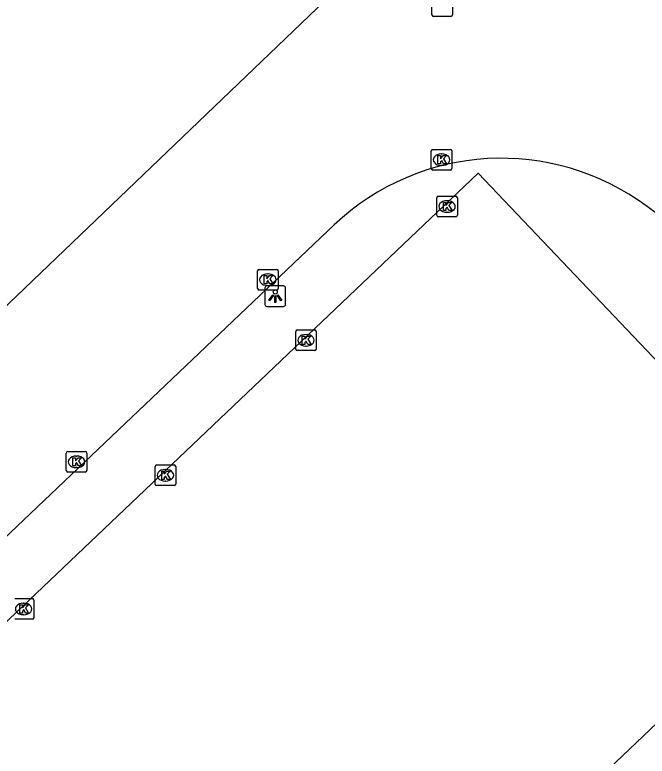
# Model space of a CAD drawing. Extents: x 156141 to 158132, y 385651 to 388399.
# Drawn here: x 156731.38 to 156762.12, y 388163.37 to 388199.4 of the extents above; entities that cross this region are included whole.
import ezdxf

# ---------------------------------------------------------------- set-up
doc = ezdxf.new("R2010")
doc.units = 0
for name, color, linetype in [('IMGEO_Kolk', 7, 'Continuous'), ('IMGEO_Lichtpunt', 7, 'Continuous'), ('IMGEO_Parkeervlak_gesloten', 7, 'Continuous'), ('IMGEO_Rijbaan_lokaal_gesloten', 7, 'Continuous'), ('IMGEO_Rioolput', 7, 'Continuous'), ('IMGEO_Voetpad_open', 7, 'Continuous')]:
    doc.layers.add(name, color=color, linetype=linetype)

msp = doc.modelspace()

# ---------------------------------------------------------------- linework, layer by layer
at = {"layer": 'IMGEO_Kolk'}
for p, q in [((156751.622, 388191.929), (156751.622, 388192.781)), ((156751.697, 388192.855), (156752.549, 388192.855)), ((156752.623, 388192.781), (156752.623, 388191.929)), ((156752.11, 388192.635), (156752.135, 388192.635)), ((156752.133, 388192.075), (156752.108, 388192.075)), ((156752.549, 388191.855), (156751.697, 388191.855)), ((156751.964, 388190.582), (156752.816, 388190.582)), ((156751.889, 388189.656), (156751.889, 388190.508)), ((156752.377, 388190.362), (156752.402, 388190.362)), ((156752.89, 388190.508), (156752.89, 388189.656)), ((156752.816, 388189.582), (156751.964, 388189.582)), ((156752.4, 388189.802), (156752.375, 388189.802)), ((156743.177, 388186.097), (156743.177, 388186.949)), ((156743.252, 388187.023), (156744.104, 388187.023)), ((156744.178, 388186.949), (156744.178, 388186.097)), ((156743.665, 388186.803), (156743.69, 388186.803)), ((156743.688, 388186.243), (156743.663, 388186.243)), ((156744.104, 388186.023), (156743.252, 388186.023)), ((156745.107, 388184.082), (156745.959, 388184.082)), ((156745.032, 388183.156), (156745.032, 388184.008)), ((156745.52, 388183.862), (156745.545, 388183.862)), ((156746.033, 388184.008), (156746.033, 388183.156)), ((156745.959, 388183.082), (156745.107, 388183.082)), ((156745.543, 388183.302), (156745.518, 388183.302)), ((156733.876, 388177.249), (156733.876, 388178.101)), ((156733.951, 388178.175), (156734.803, 388178.175)), ((156734.364, 388177.955), (156734.389, 388177.955)), ((156734.877, 388178.101), (156734.877, 388177.249)), ((156734.387, 388177.395), (156734.362, 388177.395)), ((156738.199, 388176.594), (156738.199, 388177.446)), ((156738.274, 388177.52), (156739.126, 388177.52)), ((156738.687, 388177.3), (156738.712, 388177.3)), ((156739.2, 388177.446), (156739.2, 388176.594)), ((156734.803, 388177.175), (156733.951, 388177.175)), ((156739.126, 388176.52), (156738.274, 388176.52)), ((156738.71, 388176.74), (156738.685, 388176.74)), ((156731.378, 388171.026), (156732.23, 388171.026)), ((156731.791, 388170.806), (156731.816, 388170.806)), ((156732.304, 388170.952), (156732.304, 388170.1)), ((156732.23, 388170.026), (156731.378, 388170.026)), ((156731.814, 388170.246), (156731.789, 388170.246))]:
    msp.add_line(p, q, dxfattribs=at)
for points in [[(156751.622, 388191.929), (156751.622, 388192.781)], [(156751.697, 388192.855), (156752.549, 388192.855)], [(156752.623, 388192.781), (156752.623, 388191.929)], [(156751.943, 388192.555), (156752.066, 388192.555), (156752.066, 388192.404), (156752.196, 388192.555), (156752.36, 388192.555), (156752.214, 388192.404), (156752.367, 388192.155), (156752.215, 388192.155), (156752.13, 388192.319), (156752.066, 388192.252), (156752.066, 388192.155), (156751.943, 388192.155), (156751.943, 388192.555)], [(156752.549, 388191.855), (156751.697, 388191.855)], [(156751.964, 388190.582), (156752.816, 388190.582)], [(156751.889, 388189.656), (156751.889, 388190.508)], [(156752.21, 388190.282), (156752.333, 388190.282), (156752.333, 388190.131), (156752.463, 388190.282), (156752.627, 388190.282), (156752.481, 388190.131), (156752.634, 388189.882), (156752.482, 388189.882), (156752.397, 388190.046), (156752.333, 388189.979), (156752.333, 388189.882), (156752.21, 388189.882), (156752.21, 388190.282)], [(156752.89, 388190.508), (156752.89, 388189.656)], [(156752.816, 388189.582), (156751.964, 388189.582)], [(156743.177, 388186.097), (156743.177, 388186.949)], [(156743.252, 388187.023), (156744.104, 388187.023)], [(156744.178, 388186.949), (156744.178, 388186.097)], [(156743.498, 388186.723), (156743.621, 388186.723), (156743.621, 388186.572), (156743.751, 388186.723), (156743.915, 388186.723), (156743.769, 388186.572), (156743.922, 388186.323), (156743.77, 388186.323), (156743.685, 388186.487), (156743.621, 388186.42), (156743.621, 388186.323), (156743.498, 388186.323), (156743.498, 388186.723)], [(156744.104, 388186.023), (156743.252, 388186.023)], [(156745.107, 388184.082), (156745.959, 388184.082)], [(156745.032, 388183.156), (156745.032, 388184.008)], [(156745.353, 388183.782), (156745.476, 388183.782), (156745.476, 388183.631), (156745.606, 388183.782), (156745.77, 388183.782), (156745.624, 388183.631), (156745.777, 388183.382), (156745.625, 388183.382), (156745.54, 388183.546), (156745.476, 388183.479), (156745.476, 388183.382), (156745.353, 388183.382), (156745.353, 388183.782)], [(156746.033, 388184.008), (156746.033, 388183.156)], [(156745.959, 388183.082), (156745.107, 388183.082)], [(156733.876, 388177.249), (156733.876, 388178.101)], [(156733.951, 388178.175), (156734.803, 388178.175)], [(156734.877, 388178.101), (156734.877, 388177.249)], [(156734.197, 388177.875), (156734.32, 388177.875), (156734.32, 388177.724), (156734.45, 388177.875), (156734.614, 388177.875), (156734.468, 388177.724), (156734.621, 388177.475), (156734.469, 388177.475), (156734.384, 388177.639), (156734.32, 388177.572), (156734.32, 388177.475), (156734.197, 388177.475), (156734.197, 388177.875)], [(156738.199, 388176.594), (156738.199, 388177.446)], [(156738.274, 388177.52), (156739.126, 388177.52)], [(156738.52, 388177.22), (156738.643, 388177.22), (156738.643, 388177.069), (156738.773, 388177.22), (156738.937, 388177.22), (156738.791, 388177.069), (156738.944, 388176.82), (156738.792, 388176.82), (156738.707, 388176.984), (156738.643, 388176.917), (156738.643, 388176.82), (156738.52, 388176.82), (156738.52, 388177.22)], [(156739.2, 388177.446), (156739.2, 388176.594)], [(156734.803, 388177.175), (156733.951, 388177.175)], [(156739.126, 388176.52), (156738.274, 388176.52)], [(156731.378, 388171.026), (156732.23, 388171.026)], [(156731.624, 388170.726), (156731.747, 388170.726), (156731.747, 388170.575), (156731.877, 388170.726), (156732.041, 388170.726), (156731.895, 388170.575), (156732.048, 388170.326), (156731.896, 388170.326), (156731.811, 388170.49), (156731.747, 388170.423), (156731.747, 388170.326), (156731.624, 388170.326), (156731.624, 388170.726)], [(156732.304, 388170.952), (156732.304, 388170.1)], [(156732.23, 388170.026), (156731.378, 388170.026)]]:
    msp.add_lwpolyline(points, dxfattribs=at)
for centre, start, end in [((156751.699, 388192.779), 91.552, 178.448), ((156751.699, 388192.779), 91.552, 178.448), ((156752.547, 388192.779), 1.552, 88.448), ((156752.547, 388192.779), 1.552, 88.448), ((156751.699, 388191.931), 181.552, 268.448), ((156751.699, 388191.931), 181.552, 268.448), ((156752.547, 388191.931), 271.552, 358.448), ((156752.547, 388191.931), 271.552, 358.448), ((156751.966, 388190.506), 91.552, 178.448), ((156751.966, 388190.506), 91.552, 178.448), ((156752.814, 388190.506), 1.552, 88.448), ((156752.814, 388190.506), 1.552, 88.448), ((156751.966, 388189.658), 181.552, 268.448), ((156751.966, 388189.658), 181.552, 268.448), ((156752.814, 388189.658), 271.552, 358.448), ((156752.814, 388189.658), 271.552, 358.448), ((156743.254, 388186.947), 91.552, 178.448), ((156743.254, 388186.947), 91.552, 178.448), ((156744.102, 388186.947), 1.552, 88.448), ((156744.102, 388186.947), 1.552, 88.448), ((156743.254, 388186.099), 181.552, 268.448), ((156743.254, 388186.099), 181.552, 268.448), ((156744.102, 388186.099), 271.552, 358.448), ((156744.102, 388186.099), 271.552, 358.448), ((156745.109, 388184.006), 91.552, 178.448), ((156745.109, 388184.006), 91.552, 178.448), ((156745.957, 388184.006), 1.552, 88.448), ((156745.957, 388184.006), 1.552, 88.448), ((156745.109, 388183.158), 181.552, 268.448), ((156745.109, 388183.158), 181.552, 268.448), ((156745.957, 388183.158), 271.552, 358.448), ((156745.957, 388183.158), 271.552, 358.448), ((156733.953, 388178.099), 91.552, 178.448), ((156733.953, 388178.099), 91.552, 178.448), ((156734.801, 388178.099), 1.552, 88.448), ((156734.801, 388178.099), 1.552, 88.448), ((156733.953, 388177.251), 181.552, 268.448), ((156733.953, 388177.251), 181.552, 268.448), ((156734.801, 388177.251), 271.552, 358.448), ((156734.801, 388177.251), 271.552, 358.448), ((156738.276, 388177.444), 91.552, 178.448), ((156738.276, 388177.444), 91.552, 178.448), ((156739.124, 388177.444), 1.552, 88.448), ((156739.124, 388177.444), 1.552, 88.448), ((156738.276, 388176.596), 181.552, 268.448), ((156738.276, 388176.596), 181.552, 268.448), ((156739.124, 388176.596), 271.552, 358.448), ((156739.124, 388176.596), 271.552, 358.448), ((156732.228, 388170.95), 1.552, 88.448), ((156732.228, 388170.95), 1.552, 88.448), ((156732.228, 388170.102), 271.552, 358.448), ((156732.228, 388170.102), 271.552, 358.448)]:
    msp.add_arc(centre, 0.0765, start, end, dxfattribs=at)
for centre, major_axis, ratio, start_param, end_param in [((156752.109, 388192.355), (-0.387, 0.002), 0.722429, 4.712389, 7.853982), ((156752.134, 388192.355), (-0.39, 0.002), 0.717154, 1.570796, 4.712389), ((156752.376, 388190.082), (-0.387, 0.002), 0.722429, 4.712389, 7.853982), ((156752.401, 388190.082), (-0.39, 0.002), 0.717154, 1.570796, 4.712389), ((156743.664, 388186.523), (-0.387, 0.002), 0.722429, 4.712389, 7.853982), ((156743.689, 388186.523), (-0.39, 0.002), 0.717154, 1.570796, 4.712389), ((156745.519, 388183.582), (-0.387, 0.002), 0.722429, 4.712389, 7.853982), ((156745.544, 388183.582), (-0.39, 0.002), 0.717154, 1.570796, 4.712389), ((156734.363, 388177.675), (-0.387, 0.002), 0.722429, 4.712389, 7.853982), ((156734.388, 388177.675), (-0.39, 0.002), 0.717154, 1.570796, 4.712389), ((156738.686, 388177.02), (-0.387, 0.002), 0.722429, 4.712389, 7.853982), ((156738.711, 388177.02), (-0.39, 0.002), 0.717154, 1.570796, 4.712389), ((156731.79, 388170.526), (-0.387, 0.002), 0.722429, 4.712389, 7.853982), ((156731.815, 388170.526), (-0.39, 0.002), 0.717154, 1.570796, 4.712389)]:
    msp.add_ellipse(centre, major_axis=major_axis, ratio=ratio, start_param=start_param, end_param=end_param, dxfattribs=at)
at = {"layer": 'IMGEO_Lichtpunt'}
for p, q in [((156744.441, 388186.225), (156743.633, 388186.225)), ((156744.441, 388186.225), (156743.633, 388186.225)), ((156743.539, 388186.13), (156743.539, 388185.323)), ((156743.539, 388186.13), (156743.539, 388185.323)), ((156744.535, 388185.323), (156744.535, 388186.13)), ((156744.535, 388185.323), (156744.535, 388186.13)), ((156743.633, 388185.229), (156744.441, 388185.229)), ((156743.633, 388185.229), (156744.441, 388185.229))]:
    msp.add_line(p, q, dxfattribs=at)
for points in [[(156743.913, 388185.794), (156743.952, 388185.766), (156743.764, 388185.504), (156743.726, 388185.531), (156743.913, 388185.794)], [(156744.015, 388185.746), (156744.062, 388185.746), (156744.062, 388185.424), (156744.015, 388185.424), (156744.015, 388185.746)], [(156744.125, 388185.766), (156744.163, 388185.793), (156744.35, 388185.531), (156744.311, 388185.503), (156744.125, 388185.766)]]:
    msp.add_lwpolyline(points, dxfattribs=at)
msp.add_circle((156744.038, 388185.928), 0.0994, dxfattribs=at)
for centre, start, end in [((156743.633, 388186.13), 90, 180), ((156743.633, 388186.13), 90, 180), ((156744.441, 388186.13), 0, 90), ((156744.441, 388186.13), 0, 90), ((156743.633, 388185.323), 180, 270), ((156743.633, 388185.323), 180, 270), ((156744.441, 388185.323), 270, 0), ((156744.441, 388185.323), 270, 360)]:
    msp.add_arc(centre, 0.0946, start, end, dxfattribs=at)
at = {"layer": 'IMGEO_Parkeervlak_gesloten'}
msp.add_lwpolyline([(156720.025, 388164.421), (156722.478, 388161.84), (156753.902, 388191.71), (156763.335, 388181.784)], dxfattribs=at)
at = {"layer": 'IMGEO_Rijbaan_lokaal_gesloten'}
for points in [[(156783.698, 388185.187), (156772.103, 388193.058), (156770.502, 388194.236), (156768.893, 388195.441), (156767.332, 388196.734), (156754.128, 388207.456), (156692.7, 388148.628)], [(156769.663, 388184.414), (156762.118, 388190.076)], [(156746.901, 388189.194), (156720.65, 388164.262), (156720.275, 388164.659), (156720.025, 388164.421)]]:
    msp.add_lwpolyline(points, dxfattribs=at)
msp.add_arc((156755.034, 388180.586), 11.842, 53.2592, 133.3753, dxfattribs=at)
at = {"layer": 'IMGEO_Rioolput'}
for p, q in [((156751.652, 388199.398), (156751.652, 388200.25)), ((156752.653, 388200.25), (156752.653, 388199.398)), ((156752.579, 388199.324), (156751.727, 388199.324))]:
    msp.add_line(p, q, dxfattribs=at)
for points in [[(156751.652, 388199.398), (156751.652, 388200.25)], [(156752.653, 388200.25), (156752.653, 388199.398)], [(156752.579, 388199.324), (156751.727, 388199.324)]]:
    msp.add_lwpolyline(points, dxfattribs=at)
for centre, start, end in [((156751.729, 388199.4), 181.552, 268.448), ((156751.729, 388199.4), 181.552, 268.448), ((156752.577, 388199.4), 271.552, 358.448), ((156752.577, 388199.4), 271.552, 358.448)]:
    msp.add_arc(centre, 0.0765, start, end, dxfattribs=at)
at = {"layer": 'IMGEO_Voetpad_open'}
msp.add_lwpolyline([(156771.368, 388173.332), (156755.861, 388158.571), (156759.127, 388155.124)], dxfattribs=at)

doc.saveas('drawing.dxf')
